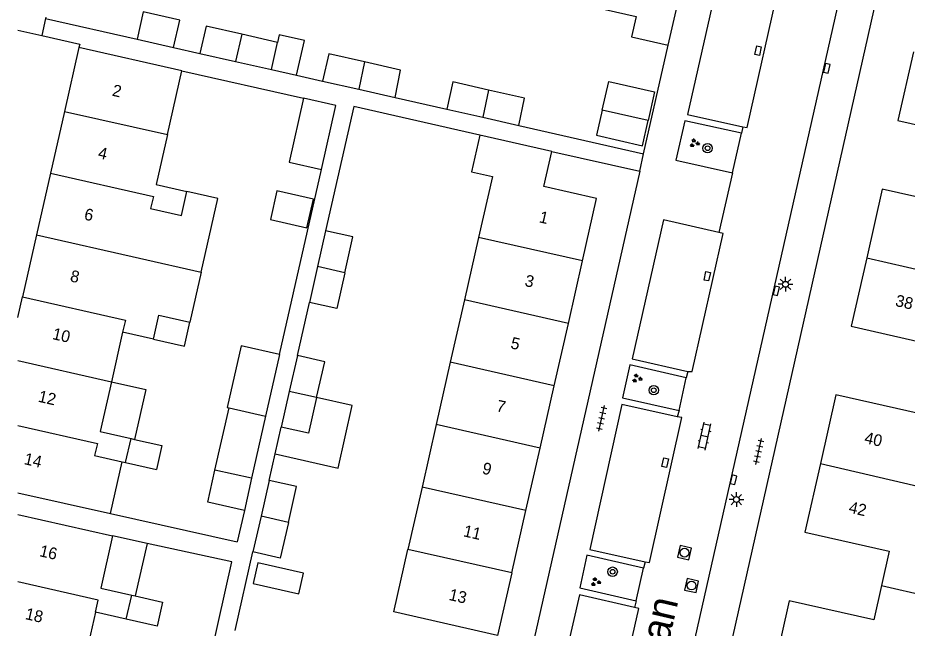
# Model space of a CAD drawing. Extents: x 128999 to 131010, y 395498 to 399007.
# Drawn here: x 129000 to 129075.8, y 398783.4 to 398835.4 of the extents above; entities that cross this region are included whole.
import ezdxf

# ---------------------------------------------------------------- set-up
doc = ezdxf.new("R2010")
doc.units = 0
for name, color, linetype in [('gg-afsc-erfafscheiding', 7, 'Continuous'), ('gg-afsc-muur', 7, 'Continuous'), ('gg-anno-huisnummerreeks BGT', 7, 'Continuous'), ('gg-anno-openbare ruimte label', 7, 'Continuous'), ('gg-bbg-bijgebouw', 7, 'Continuous'), ('gg-bbg-gedigitaliseerde bebouwing', 7, 'Continuous'), ('gg-bbg-gedigitaliseerde bijgebouw', 7, 'Continuous'), ('gg-bbg-hoofdgebouw', 7, 'Continuous'), ('gg-bbg-luifel en loopbrug', 7, 'Continuous'), ('gg-bbg-tussenscheiding', 7, 'Continuous'), ('gg-knt-verharding', 7, 'Continuous'), ('gg-knt-verharding nz', 7, 'Continuous'), ('gt-grn-weggrens', 7, 'Continuous'), ('gt-symb-boom', 7, 'Continuous'), ('gt-symb-groenvak', 7, 'Continuous'), ('gt-symb-klinker verharding', 7, 'Continuous'), ('gt-symb-kolk', 7, 'Continuous'), ('gt-symb-kolk center center', 7, 'Continuous'), ('gt-symb-lichtmast', 7, 'Continuous'), ('gt-symb-rioolschacht', 7, 'Continuous'), ('gt-symb-tegel verharding', 7, 'Continuous')]:
    doc.layers.add(name, color=color, linetype=linetype)

# ---------------------------------------------------------------- blocks, each defined once
blk = doc.blocks.new('gt0-GRVAK')
at = {"layer": 'gt-symb-groenvak'}
for p, q in [((-0.11, 0.189), (-0.228, 0.24)), ((-0.182, 0.153), (0.088, 0.153)), ((-0.091, 0.211), (-0.156, 0.322)), ((-0.047, 0.214), (-0.047, 0.393)), ((-0.004, 0.211), (0.061, 0.322)), ((0.015, 0.189), (0.133, 0.24)), ((0.262, -0.052), (0.197, 0.059)), ((0.305, -0.049), (0.305, 0.13)), ((0.349, -0.052), (0.414, 0.059)), ((-0.245, -0.228), (-0.363, -0.177)), ((-0.318, -0.264), (-0.047, -0.264)), ((-0.226, -0.206), (-0.291, -0.095)), ((-0.183, -0.203), (-0.183, -0.024)), ((-0.139, -0.206), (-0.074, -0.095)), ((-0.12, -0.228), (-0.002, -0.177)), ((0.243, -0.074), (0.125, -0.023)), ((0.17, -0.11), (0.441, -0.11)), ((0.368, -0.074), (0.486, -0.023))]:
    blk.add_line(p, q, dxfattribs=at)
blk = doc.blocks.new('gt0-KOLK')
at = {"layer": 'gt-symb-kolk'}
blk.add_lwpolyline([(0, 0), (0.375, 0), (0.375, 0.4), (-0.375, 0.4), (-0.375, 0), (0, 0)], dxfattribs=at)
blk = doc.blocks.new('gt0-KOLKCC')
at = {"layer": 'gt-symb-kolk center center'}
blk.add_lwpolyline([(-0.375, 0.2), (0.375, 0.2), (0.375, -0.2), (-0.375, -0.2)], close=True, dxfattribs=at)
blk = doc.blocks.new('gt0-TEG1')
at = {"layer": 'gt-symb-tegel verharding'}
for p, q in [((-1.125, 0), (1.125, 0)), ((-0.9, -0.25), (-0.9, 0.25)), ((-0.45, -0.25), (-0.45, 0.25)), ((0, -0.25), (0, 0.25)), ((0.45, -0.25), (0.45, 0.25)), ((0.9, -0.25), (0.9, 0.25))]:
    blk.add_line(p, q, dxfattribs=at)
blk = doc.blocks.new('gt0-KL1')
at = {"layer": 'gt-symb-klinker verharding'}
for p, q in [((-1.15, 0.3), (1.15, 0.3)), ((-1, -0.3), (-1, 0.3)), ((-0.5, 0.3), (-0.5, 0.45)), ((0, -0.3), (0, 0.3)), ((0.5, 0.3), (0.5, 0.45)), ((1, -0.3), (1, 0.3)), ((-1.15, -0.3), (1.15, -0.3)), ((-0.5, -0.45), (-0.5, -0.3)), ((0.5, -0.45), (0.5, -0.3))]:
    blk.add_line(p, q, dxfattribs=at)
blk = doc.blocks.new('gt0-BOOM')
at = {"layer": 'gt-symb-boom'}
for radius in [0.4, 0.2]:
    blk.add_circle((0, 0), radius, dxfattribs=at)
blk = doc.blocks.new('gt0-LMAST')
at = {"layer": 'gt-symb-lichtmast'}
for p, q in [((-0.182, 0.173), (-0.447, 0.438)), ((-0.005, 0.246), (-0.005, 0.621)), ((0.172, 0.173), (0.437, 0.438)), ((-0.255, -0.004), (-0.63, -0.004)), ((-0.182, -0.181), (-0.447, -0.446)), ((-0.005, -0.254), (-0.005, -0.629)), ((0.437, -0.446), (0.172, -0.181)), ((0.245, -0.004), (0.62, -0.004))]:
    blk.add_line(p, q, dxfattribs=at)
blk.add_circle((-0.005, -0.004), 0.25, dxfattribs=at)
blk = doc.blocks.new('gt0-RS')
at = {"layer": 'gt-symb-rioolschacht'}
blk.add_lwpolyline([(-0.5, -0.5), (0.5, -0.5), (0.5, 0.5), (-0.5, 0.5)], close=True, dxfattribs=at)
blk.add_circle((0, 0), 0.375, dxfattribs=at)

msp = doc.modelspace()

# ---------------------------------------------------------------- linework, layer by layer
at = {"layer": 'gg-afsc-erfafscheiding'}
for p, q in [((129002.386, 398835.478), (129002.359, 398835.357)), ((129002.359, 398835.357), (129010.16, 398833.59)), ((129013.28, 398832.89), (129015.517, 398832.383)), ((129053.338, 398823.836), (129055.431, 398833.09)), ((129013.98, 398830.907), (129024.357, 398828.561)), ((129023.757, 398830.524), (129025.978, 398830.023)), ((129032.16, 398828.63), (129036.559, 398827.636)), ((129042.69, 398826.25), (129053.338, 398823.836)), ((129022.31, 398806.728), (129025.874, 398822.496)), ((129023.827, 398806.634), (129024.854, 398811.176)), ((129021.422, 398795.996), (129021.936, 398798.268)), ((129019.307, 398793.448), (129018.702, 398790.771)), ((129018.534, 398783.224), (129020.044, 398789.902))]:
    msp.add_line(p, q, dxfattribs=at)
msp.add_lwpolyline([(129039.37, 398825.43), (129028.625, 398827.86), (129026.231, 398817.27)], dxfattribs=at)
at = {"layer": 'gg-afsc-muur'}
msp.add_line((129007.91, 398793.172), (129018.702, 398790.771), dxfattribs=at)
msp.add_lwpolyline([(129011.138, 398757.275), (129018.249, 398789.07), (129011.012, 398790.635)], dxfattribs=at)
at = {"layer": 'gg-bbg-bijgebouw'}
for p, q in [((129010.16, 398833.59), (129013.28, 398832.89)), ((129022.137, 398833.331), (129019.089, 398834.019)), ((129021.614, 398831.008), (129022.137, 398833.331)), ((129015.517, 398832.383), (129018.566, 398831.695)), ((129018.566, 398831.695), (129021.614, 398831.008)), ((129025.978, 398830.023), (129029.069, 398829.327)), ((129029.069, 398829.327), (129032.16, 398828.63)), ((129036.559, 398827.636), (129039.625, 398826.943)), ((129039.625, 398826.943), (129042.69, 398826.25)), ((129009.649, 398799.564), (129009.943, 398799.497)), ((129009.709, 398786.235), (129010.003, 398786.168))]:
    msp.add_line(p, q, dxfattribs=at)
for points in [[(129013.28, 398832.89), (129013.805, 398835.23), (129010.685, 398835.93), (129010.16, 398833.59)], [(129019.089, 398834.019), (129016.041, 398834.706), (129015.517, 398832.383)], [(129029.555, 398831.657), (129026.502, 398832.346), (129025.978, 398830.023)], [(129032.16, 398828.63), (129032.608, 398830.968), (129029.555, 398831.657)], [(129040.129, 398829.266), (129037.084, 398829.955), (129036.559, 398827.636)], [(129042.69, 398826.25), (129043.173, 398828.578), (129040.129, 398829.266)], [(129011.57, 398808.046), (129014.203, 398807.449), (129014.667, 398809.498)], [(129009.943, 398799.497), (129012.282, 398798.967), (129011.818, 398796.918)], [(129010.003, 398786.168), (129012.341, 398785.639), (129011.878, 398783.59), (129009.245, 398784.186)]]:
    msp.add_lwpolyline(points, dxfattribs=at)
at = {"layer": 'gg-bbg-gedigitaliseerde bebouwing'}
for p, q in [((129007.91, 398793.172), (129008.906, 398797.577)), ((129008.906, 398797.577), (129009.185, 398797.514))]:
    msp.add_line(p, q, dxfattribs=at)
at = {"layer": 'gg-bbg-gedigitaliseerde bijgebouw'}
for p, q in [((129053.716, 398826.672), (129049.815, 398827.556)), ((129026.231, 398817.27), (129025.543, 398814.223)), ((129025.543, 398814.223), (129024.854, 398811.176)), ((129022.31, 398806.728), (129021.123, 398801.479)), ((129023.827, 398806.634), (129023.138, 398803.587)), ((129023.138, 398803.587), (129022.449, 398800.54)), ((129016.804, 398796.884), (129018.002, 398802.184)), ((129018.002, 398802.184), (129021.123, 398801.479)), ((129021.123, 398801.479), (129019.925, 398796.179)), ((129009.185, 398797.514), (129011.818, 398796.918)), ((129019.925, 398796.179), (129016.804, 398796.884)), ((129021.422, 398795.996), (129020.733, 398792.949)), ((129020.733, 398792.949), (129020.044, 398789.902))]:
    msp.add_line(p, q, dxfattribs=at)
for points in [[(129024.357, 398828.561), (129023.126, 398823.117), (129025.874, 398822.496)], [(129025.874, 398822.496), (129027.105, 398827.939), (129024.357, 398828.561)], [(129049.815, 398827.556), (129049.328, 398825.41), (129053.229, 398824.526), (129053.716, 398826.672)], [(129025.198, 398819.973), (129022.076, 398820.679), (129021.525, 398818.24), (129024.647, 398817.535), (129025.198, 398819.973)], [(129027.868, 398813.697), (129028.557, 398816.744), (129026.231, 398817.27)], [(129027.868, 398813.697), (129027.179, 398810.65), (129024.854, 398811.176)], [(129022.31, 398806.728), (129019.027, 398807.47), (129017.84, 398802.221), (129018.002, 398802.184)], [(129025.464, 398803.061), (129026.153, 398806.108), (129023.827, 398806.634)], [(129025.464, 398803.061), (129024.775, 398800.014), (129022.449, 398800.54)], [(129023.059, 398792.423), (129023.748, 398795.47), (129021.422, 398795.996)], [(129023.059, 398792.423), (129022.37, 398789.376), (129020.044, 398789.902)]]:
    msp.add_lwpolyline(points, dxfattribs=at)
at = {"layer": 'gg-bbg-hoofdgebouw'}
for p, q in [((129055.431, 398833.09), (129056.82, 398839.23)), ((129005.21, 398832.89), (129003.978, 398827.45)), ((129013.98, 398830.907), (129005.21, 398832.89)), ((129012.748, 398825.464), (129013.98, 398830.907)), ((129003.978, 398827.45), (129002.785, 398822.184)), ((129045.52, 398824.04), (129039.37, 398825.43)), ((129002.785, 398822.184), (129001.592, 398816.918)), ((129001.592, 398816.918), (129000.399, 398811.654)), ((129039.271, 398816.709), (129038.067, 398811.391)), ((129046.919, 398809.384), (129048.124, 398814.702)), ((129015.628, 398813.739), (129014.667, 398809.498)), ((129000, 398809.892), (129000.399, 398811.654)), ((129038.067, 398811.391), (129036.862, 398806.073)), ((129045.713, 398804.066), (129046.919, 398809.384)), ((129008.937, 398808.642), (129007.976, 398804.401)), ((129011.57, 398808.046), (129008.937, 398808.642)), ((129036.862, 398806.073), (129035.658, 398800.756)), ((129044.508, 398798.749), (129045.713, 398804.066)), ((129035.658, 398800.756), (129034.453, 398795.437)), ((129043.302, 398793.431), (129044.508, 398798.749)), ((129000, 398794.954), (129007.91, 398793.172)), ((129034.453, 398795.437), (129033.249, 398790.119)), ((129042.097, 398788.113), (129043.302, 398793.431)), ((129000, 398793.097), (129008.08, 398791.269)), ((129006.612, 398784.782), (129005.653, 398780.549)), ((129009.245, 398784.186), (129006.612, 398784.782))]:
    msp.add_line(p, q, dxfattribs=at)
for points in [[(129047.406, 398836.732), (129052.69, 398835.54), (129052.3, 398833.8), (129055.431, 398833.09)], [(129076.321, 398832.536), (129075.001, 398826.68), (129082.2, 398825.06), (129081.535, 398822.124)], [(129012.748, 398825.464), (129011.787, 398821.222), (129014.419, 398820.626)], [(129039.37, 398825.43), (129038.663, 398822.309), (129040.448, 398821.905), (129039.271, 398816.709)], [(129048.124, 398814.702), (129049.33, 398820.02), (129044.84, 398821.04), (129045.52, 398824.04)], [(129081.535, 398822.124), (129080.87, 398819.19), (129073.67, 398820.82), (129072.349, 398814.977)], [(129015.628, 398813.739), (129017.053, 398820.029), (129014.419, 398820.626)], [(129072.349, 398814.977), (129071.03, 398809.14), (129078.23, 398807.51), (129077.57, 398804.591)], [(129007.976, 398804.401), (129007.016, 398800.16), (129009.649, 398799.564)], [(129077.57, 398804.591), (129076.91, 398801.67), (129069.72, 398803.3), (129068.395, 398797.443)], [(129068.395, 398797.443), (129067.07, 398791.59), (129074.27, 398789.96), (129073.61, 398787.042)], [(129008.08, 398791.269), (129007.076, 398786.831), (129009.709, 398786.235)], [(129042.097, 398788.113), (129040.89, 398782.79), (129032.042, 398784.792), (129033.249, 398790.119)], [(129073.61, 398787.042), (129072.95, 398784.12), (129065.75, 398785.75), (129064.43, 398779.895)]]:
    msp.add_lwpolyline(points, dxfattribs=at)
at = {"layer": 'gg-bbg-luifel en loopbrug'}
for p, q in [((129021.614, 398831.008), (129023.757, 398830.524)), ((129021.936, 398798.268), (129022.449, 398800.54)), ((129019.925, 398796.179), (129019.307, 398793.448)), ((129011.012, 398790.635), (129008.08, 398791.269)), ((129011.012, 398790.635), (129010.003, 398786.168))]:
    msp.add_line(p, q, dxfattribs=at)
for points in [[(129023.757, 398830.524), (129024.427, 398833.483), (129022.282, 398833.969), (129022.137, 398833.331)], [(129049.815, 398827.556), (129050.367, 398829.994), (129054.268, 398829.11), (129053.716, 398826.672)], [(129007.976, 398804.401), (129010.902, 398803.74), (129009.943, 398799.497)], [(129021.936, 398798.268), (129027.3, 398797.056), (129028.502, 398802.374), (129025.464, 398803.061)], [(129019.307, 398793.448), (129016.186, 398794.153), (129016.804, 398796.884)], [(129023.958, 398786.344), (129024.355, 398788.1), (129020.454, 398788.982), (129020.057, 398787.226), (129023.958, 398786.344)]]:
    msp.add_lwpolyline(points, dxfattribs=at)
at = {"layer": 'gg-bbg-tussenscheiding'}
for p, q in [((129019.089, 398834.019), (129018.566, 398831.695)), ((129029.555, 398831.657), (129029.069, 398829.327)), ((129040.129, 398829.266), (129039.625, 398826.943)), ((129003.978, 398827.45), (129012.748, 398825.464)), ((129001.592, 398816.918), (129010.362, 398814.932)), ((129048.124, 398814.702), (129039.271, 398816.709)), ((129010.362, 398814.932), (129015.628, 398813.739)), ((129072.349, 398814.977), (129081.608, 398812.845)), ((129027.868, 398813.697), (129025.543, 398814.223)), ((129046.919, 398809.384), (129038.067, 398811.391)), ((129011.57, 398808.046), (129012.034, 398810.095)), ((129012.034, 398810.095), (129014.667, 398809.498)), ((129000, 398806.207), (129007.976, 398804.401)), ((129045.713, 398804.066), (129036.862, 398806.073)), ((129025.464, 398803.061), (129023.138, 398803.587)), ((129044.508, 398798.749), (129035.658, 398800.756)), ((129009.185, 398797.514), (129009.649, 398799.564)), ((129068.395, 398797.443), (129077.642, 398795.287)), ((129043.302, 398793.431), (129034.453, 398795.437)), ((129023.059, 398792.423), (129020.733, 398792.949)), ((129042.097, 398788.113), (129033.249, 398790.119)), ((129073.61, 398787.042), (129079.744, 398785.622)), ((129009.245, 398784.186), (129009.709, 398786.235))]:
    msp.add_line(p, q, dxfattribs=at)
for points in [[(129002.785, 398822.184), (129011.554, 398820.198), (129011.323, 398819.173), (129013.955, 398818.577), (129014.419, 398820.626)], [(129000.399, 398811.654), (129009.169, 398809.667), (129008.937, 398808.642)], [(129000, 398800.672), (129006.783, 398799.136), (129006.551, 398798.111), (129008.906, 398797.577)], [(129006.612, 398784.782), (129006.844, 398785.807), (129000, 398787.356)]]:
    msp.add_lwpolyline(points, dxfattribs=at)
at = {"layer": 'gg-knt-verharding'}
for p, q in [((129074.53, 398843.14), (129050.42, 398736.17)), ((129070.373, 398838.686), (129050.354, 398749.943)), ((129000, 398834.363), (129002.04, 398833.91)), ((129061.8, 398826.145), (129061.669, 398825.58)), ((129060.904, 398822.223), (129061.669, 398825.58)), ((129045.52, 398824.04), (129053, 398822.344)), ((129053, 398822.344), (129034.33, 398739.8)), ((129060.904, 398822.223), (129059.738, 398817.113)), ((129056.35, 398801.954), (129056.959, 398804.753)), ((129057.11, 398805.296), (129056.959, 398804.753)), ((129056.35, 398801.954), (129056.197, 398801.429)), ((129053.464, 398789.074), (129053.329, 398788.528)), ((129052.707, 398785.75), (129053.329, 398788.528)), ((129052.707, 398785.75), (129052.554, 398785.178))]:
    msp.add_line(p, q, dxfattribs=at)
for points in [[(129064.534, 398838.456), (129059.861, 398839.501), (129057.074, 398827.183), (129061.8, 398826.145)], [(129002.04, 398833.91), (129005.275, 398833.177), (129005.21, 398832.89)], [(129061.669, 398825.58), (129056.842, 398826.646), (129056.089, 398823.303), (129060.904, 398822.223)], [(129059.738, 398817.113), (129055.02, 398818.203), (129052.362, 398806.355), (129057.11, 398805.296)], [(129056.959, 398804.753), (129052.165, 398805.842), (129051.521, 398803.05), (129056.35, 398801.954)], [(129056.197, 398801.429), (129051.49, 398802.482), (129048.751, 398790.125), (129053.464, 398789.074)], [(129053.329, 398788.528), (129048.504, 398789.623), (129047.892, 398786.841), (129052.707, 398785.75)], [(129052.554, 398785.178), (129047.861, 398786.251), (129045.024, 398773.888), (129049.796, 398772.86)]]:
    msp.add_lwpolyline(points, dxfattribs=at)
at = {"layer": 'gg-knt-verharding nz'}
for points in [[(129061.8, 398826.145), (129062.155, 398826.078), (129064.914, 398838.386), (129064.534, 398838.456)], [(129057.11, 398805.296), (129057.466, 398805.274), (129060.102, 398817.048), (129059.738, 398817.113)], [(129053.464, 398789.074), (129053.836, 398789.007), (129056.592, 398801.359), (129056.197, 398801.429)], [(129049.796, 398772.86), (129050.146, 398772.776), (129052.933, 398785.094), (129052.554, 398785.178)]]:
    msp.add_lwpolyline(points, dxfattribs=at)
at = {"layer": 'gt-grn-weggrens'}
for p, q in [((129002.359, 398835.357), (129002.04, 398833.91)), ((129053, 398822.344), (129053.338, 398823.836))]:
    msp.add_line(p, q, dxfattribs=at)

# ---------------------------------------------------------------- block references
at = {"layer": 'gt-symb-boom'}
for p in [(129058.786, 398824.313), (129054.196, 398803.689), (129050.695, 398788.224)]:
    msp.add_blockref('gt0-BOOM', p, dxfattribs=at)
at = {"layer": 'gt-symb-groenvak'}
for p in [(129057.659, 398824.741), (129052.761, 398804.694), (129049.244, 398787.343)]:
    msp.add_blockref('gt0-GRVAK', p, dxfattribs=at)
at = {"layer": 'gt-symb-klinker verharding', "rotation": 77.28466301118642}
msp.add_blockref('gt0-KL1', (129058.529, 398799.763), dxfattribs=at)
at = {"layer": 'gt-symb-kolk'}
for p, rotation in [((129068.753, 398831.165), -101.95064726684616), ((129064.451, 398812.199), -102.77124256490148), ((129060.8, 398796.1), -102.77124256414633)]:
    msp.add_blockref('gt0-KOLK', p, dxfattribs=dict(at, rotation=rotation))
at = {"layer": 'gt-symb-kolk center center'}
for p, rotation in [((129063.093, 398832.622), 78.4653793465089), ((129058.758, 398813.403), -101.95064726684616), ((129055.166, 398797.514), 77.70114483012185)]:
    msp.add_blockref('gt0-KOLKCC', p, dxfattribs=dict(at, rotation=rotation))
at = {"layer": 'gt-symb-lichtmast'}
for p in [(129065.43, 398812.716), (129061.245, 398794.374)]:
    msp.add_blockref('gt0-LMAST', p, dxfattribs=at)
at = {"layer": 'gt-symb-rioolschacht'}
for p, rotation in [((129056.82, 398789.844), 77.284663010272), ((129057.421, 398787.04), 77.28466301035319)]:
    msp.add_blockref('gt0-RS', p, dxfattribs=dict(at, rotation=rotation))
at = {"layer": 'gt-symb-tegel verharding'}
for p, rotation in [((129049.761, 398801.284), 77.22875743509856), ((129063.141, 398798.464), 77.22875743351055)]:
    msp.add_blockref('gt0-TEG1', p, dxfattribs=dict(at, rotation=rotation))

# ---------------------------------------------------------------- texts
at = {"layer": 'gg-anno-huisnummerreeks BGT'}
for s, rotation, p in [('2', 347.2, (129007.985, 398828.796)), ('4', 347.2, (129006.78, 398823.474)), ('6', 347.2, (129005.595, 398818.243)), ('1', 347.2, (129044.373, 398818.005)), ('8', 347.2, (129004.402, 398812.978)), ('3', 347.2, (129043.143, 398812.582)), ('38', 347.3, (129074.727, 398810.877)), ('10', 347.2, (129002.887, 398808.052)), ('5', 347.2, (129041.938, 398807.266)), ('12', 347.2, (129001.679, 398802.718)), ('7', 347.2, (129040.724, 398801.908)), ('40', 347.2, (129072.094, 398799.19)), ('14', 347.2, (129000.473, 398797.397)), ('9', 347.2, (129039.519, 398796.595)), ('42', 347.2, (129070.754, 398793.268)), ('11', 347.2, (129037.909, 398791.25)), ('16', 347.2, (129001.787, 398789.552)), ('13', 347.2, (129036.679, 398785.825)), ('18', 347.2, (129000.574, 398784.192))]:
    msp.add_text(s, height=1, rotation=rotation, dxfattribs=at).set_placement(p)
at = {"layer": 'gg-anno-openbare ruimte label'}
msp.add_text('Dinxperlolaan', height=2.5, rotation=76.9, dxfattribs=at).set_placement((129051.673, 398765.83))

doc.saveas('drawing.dxf')
